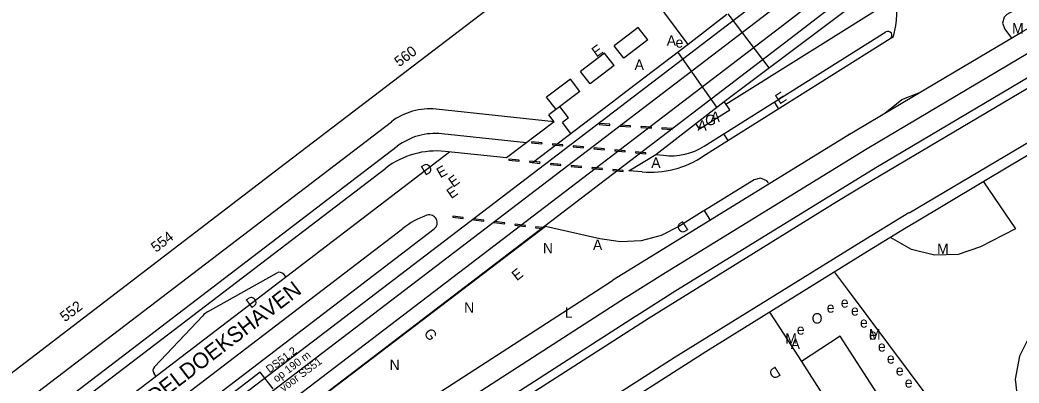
# Model space of a CAD drawing. Extents: x 81617 to 82144, y 454649 to 455150.
# Drawn here: x 81980 to 82075.7, y 455028.6 to 455063.4 of the extents above; entities that cross this region are included whole.
import ezdxf

# ---------------------------------------------------------------- set-up
doc = ezdxf.new("R2010")
doc.units = 0
for name, color, linetype in [('B-WE-OG-TOPOGRAFIE-G', 7, 'Continuous'), ('B-WE-VW-MARKERING-G', 7, 'Continuous'), ('N-OI-KL-VRI_LUS_DETECTIE_SELECTIEF-G', 7, 'Continuous'), ('N-OI-KL-VRI_LUS_DETECTIE_SELECTIEF-T18', 7, 'Continuous')]:
    doc.layers.add(name, color=color, linetype=linetype)

msp = doc.modelspace()

# ---------------------------------------------------------------- linework, layer by layer
at = {"layer": 'B-WE-OG-TOPOGRAFIE-G'}
for p, q in [((82047.403, 455055.556), (82069.747, 455072.326)), ((82047.403, 455055.556), (82069.747, 455072.326)), ((82043.962, 455061.005), (82037.73, 455069.467)), ((82047.588, 455055.292), (82063.866, 455065.534)), ((82047.667, 455063.884), (82043.962, 455061.005)), ((82039.179, 455062.642), (82036.879, 455060.894)), ((82040.09, 455061.463), (82039.179, 455062.642)), ((82045.509, 455051.275), (82062.915, 455062.222)), ((82074.292, 455062.488), (82074.928, 455061.643)), ((82037.79, 455059.714), (82036.879, 455060.894)), ((82040.09, 455061.463), (82037.79, 455059.714)), ((82045.446, 455050.35), (82063.314, 455061.587)), ((82035.956, 455060.192), (82033.657, 455058.445)), ((82036.867, 455059.013), (82035.956, 455060.192)), ((82036.867, 455059.013), (82034.569, 455057.265)), ((82034.569, 455057.265), (82033.657, 455058.445)), ((82032.69, 455057.709), (82030.4, 455055.968)), ((82033.601, 455056.53), (82032.69, 455057.709)), ((82031.311, 455054.788), (82030.4, 455055.968)), ((82033.601, 455056.53), (82030.628, 455054.269)), ((82037.266, 455055.913), (82029.022, 455049.645)), ((82032.509, 455053.989), (82031.677, 455055.066)), ((82032.509, 455053.989), (82031.677, 455055.066)), ((82040.878, 455050.484), (82047.403, 455055.556)), ((82047.953, 455054.77), (82047.403, 455055.556)), ((82052.634, 455054.9), (82052.249, 455055.514)), ((82031.129, 455053.621), (82019.826, 455054.818)), ((82031.129, 455053.62), (82030.628, 455054.269)), ((82045.059, 455052.925), (82047.953, 455054.77)), ((81931.626, 454989.485), (82015.551, 455053.618)), ((82031.129, 455053.62), (82026.562, 455050.148)), ((82032.509, 455053.989), (82031.923, 455053.543)), ((82032.74, 455052.485), (82031.923, 455053.543)), ((82045.059, 455052.925), (82044.692, 455053.449)), ((82028.474, 455051.602), (82020.371, 455052.46)), ((82047.788, 455051.813), (82047.386, 455052.455)), ((81933.895, 454988.445), (82016.096, 455051.261)), ((81933.895, 454988.445), (82016.096, 455051.261)), ((81939.353, 454988.255), (82021.103, 455050.726)), ((82026.562, 455050.148), (82020.695, 455050.77)), ((82038.286, 455048.912), (82040.878, 455050.484)), ((82040.878, 455050.484), (82041.603, 455050.397)), ((81934.497, 454987.657), (82014.995, 455049.171)), ((82039.545, 455048.816), (82038.286, 455048.912)), ((82045.523, 455045.103), (82045.414, 455045.036)), ((82046.074, 455044.21), (82045.523, 455045.103)), ((82030.311, 455043.562), (81996.533, 455017.836)), ((81947.114, 454990.261), (82016.627, 455043.38)), ((81955.11, 454994.03), (82019.634, 455043.337)), ((81997.935, 455035.387), (82004.579, 455039.118)), ((82005.411, 455038.735), (82005.222, 455038.985)), ((82059.224, 455037.554), (82057.995, 455039.228)), ((81992.835, 455030.116), (81997.46, 455035.016)), ((82051.754, 455035.352), (82053.136, 455033.251)), ((82053.136, 455033.251), (82054.815, 455030.635)), ((82054.815, 455030.635), (82058.714, 455024.584)), ((81992.979, 455029.235), (81992.8, 455029.47))]:
    msp.add_line(p, q, dxfattribs=at)
for points in [[(81881.483, 454934.1), (82053.484, 455065.539), (82054.19, 455066.078), (82054.544, 455066.347), (82055.25, 455066.886), (82055.957, 455067.424), (82056.311, 455067.692), (82056.664, 455067.961), (82057.726, 455068.765), (82058.79, 455069.566), (82059.855, 455070.364), (82060.567, 455070.895), (82061.636, 455071.687), (82062.35, 455072.213), (82063.066, 455072.737), (82063.778, 455073.256), (82063.956, 455073.384), (82064.133, 455073.513), (82065.2, 455074.281), (82065.734, 455074.663), (82066.448, 455075.171), (82066.627, 455075.297)], [(82059.085, 455052.226), (82068.618, 455057.892), (82075.893, 455062.217), (82090.887, 455070.83)], [(81959.785, 454983.825), (81978.143, 454996.941), (81996.774, 455009.764), (82016.278, 455022.758), (82037.965, 455036.748), (82038.034, 455036.785), (82041.792, 455039.152), (82061.121, 455051.062), (82076.512, 455060.199), (82092.497, 455069.379)], [(82030.925, 455069.129), (82004.844, 455049.189), (81975.375, 455026.635), (81959.027, 455014.102), (81957.75, 455015.769), (81953.575, 455012.577), (81954.853, 455010.91), (81943.651, 455002.333), (81942.096, 455004.327), (81925.488, 454991.645), (81917.988, 455001.456), (81919.227, 455002.404), (81912.922, 455010.683), (81911.678, 455009.728), (81884.652, 455045.067)], [(82060.528, 455068.536), (82059.816, 455068.003), (82059.105, 455067.467), (82057.686, 455066.395), (82056.623, 455065.587), (82055.915, 455065.048), (82052.863, 455062.717), (81907.219, 454951.42)], [(81960.485, 454981.872), (81961.152, 454982.351), (81979.261, 454995.289), (81997.857, 455008.089), (82017.331, 455021.062), (82038.916, 455034.987), (82038.973, 455035.017), (82042.795, 455037.425), (82062.097, 455049.318), (82077.455, 455058.435), (82093.547, 455067.677)], [(82061.388, 455067.388), (82060.678, 455066.856), (82059.969, 455066.322), (82058.553, 455065.251), (82057.492, 455064.445), (82056.785, 455063.907), (82053.734, 455061.577), (81908.09, 454950.28)], [(82094.196, 455067.034), (82080.353, 455059.107), (82061.604, 455047.995), (82058.217, 455045.922), (82040.23, 455034.796), (82020.805, 455022.33), (82020.067, 455021.852), (81999.057, 455007.868), (81989.298, 455001.207), (81971.359, 454988.622), (81965.928, 454984.683)], [(81973.12, 455005.933), (82051.907, 455066.14)], [(82063.314, 455061.587), (82063.64, 455061.785), (82063.867, 455062.82), (82063.921, 455063.36), (82064.001, 455064.433), (82063.797, 455066.095)], [(82063.867, 455062.82), (82063.921, 455063.36), (82064.001, 455064.433), (82063.797, 455066.095)], [(82076.977, 455065.267), (82076.699, 455065.112), (82074.48, 455063.901), (82074.222, 455063.642), (82074.063, 455063.053), (82074.292, 455062.488)], [(82097.516, 455062.931), (82096.199, 455062.709), (82094.495, 455062.02), (82082.618, 455055.219), (82074.287, 455050.281), (82065.129, 455044.853)], [(82043.962, 455061.005), (82037.464, 455056.063), (82037.266, 455055.913)], [(82097.655, 455055.944), (82094.297, 455060.438), (82088.7, 455057.248), (82088.587, 455057.441), (82081.33, 455053.264), (82074.912, 455049.441), (82065.769, 455043.994)], [(82062.81, 455054.44), (82064.424, 455055.742), (82066.07, 455056.378)], [(81950.581, 454979.048), (81950.258, 454979.457), (81951.016, 454980.007), (81957.307, 454984.609), (81976.332, 454998.23), (81995.586, 455011.524), (82010.894, 455021.673), (82036.711, 455038.408), (82036.761, 455038.448), (82038.729, 455039.685), (82059.085, 455052.226), (82059.468, 455052.453)], [(82051.667, 455047.77), (82051.497, 455047.949), (82050.902, 455048.189), (82050.279, 455048.039), (82045.523, 455045.103)], [(82072.264, 455047.864), (82075.334, 455043.353), (82071.971, 455041.613)], [(82065.119, 455044.87), (82060.575, 455042.089), (82042.629, 455030.989), (82023.244, 455018.548), (82022.537, 455018.09)], [(82045.414, 455045.036), (82043.683, 455043.968), (82043.138, 455043.598), (82041.364, 455042.716), (82039.449, 455042.206), (82037.47, 455042.091), (82035.509, 455042.374), (82030.311, 455043.562)], [(82065.769, 455043.994), (82064.838, 455043.44), (82061.132, 455041.176), (82045.659, 455031.568)], [(82071.971, 455041.613), (82069.823, 455040.895), (82067.56, 455040.807), (82065.362, 455041.356), (82063.351, 455042.531)], [(82083.414, 455038.695), (82078.232, 455034.744), (82076.701, 455033.124), (82075.694, 455031.135), (82075.295, 455028.942), (82075.536, 455026.726), (82076.398, 455024.67), (82076.966, 455023.881), (82078.607, 455022.233), (82080.659, 455021.138), (82082.942, 455020.694), (82085.255, 455020.938)], [(82075.237, 455014.385), (82075.621, 455014.86), (82075.64, 455015.471), (82075.475, 455015.787), (82068.862, 455024.661), (82067.162, 455026.964), (82059.224, 455037.554)], [(82058.714, 455024.584), (82062.431, 455027.027), (82058.538, 455033.042), (82054.815, 455030.635)], [(82045.659, 455031.568), (82023.867, 455017.635), (82003.98, 455004.472), (81992.321, 454996.518), (81980.684, 454988.403), (81980.535, 454988.615), (81973.576, 454983.735), (81961.735, 454975.174), (81956.622, 454971.406), (81956.136, 454972.02)]]:
    msp.add_lwpolyline(points, dxfattribs=at)
for centre, radius, start, end in [((82063.114, 455061.904), 0.375, 302.34718, 121.98301), ((82019.195, 455048.851), 6, 83.95489, 127.38586), ((82019.74, 455046.493), 6, 83.95489, 127.38586), ((82042.315, 455056.354), 6, 263.17781, 302.1651), ((82019.852, 455042.814), 8, 83.95489, 127.38586), ((82040.388, 455057.689), 8.913, 264.57136, 304.5783), ((82021.173, 455037.809), 7.19, 108.03871, 129.20885), ((82019.178, 455043.933), 0.75, 307.38586, 108.03871), ((82004.824, 455038.682), 0.5, 37.26196, 119.31747), ((81998.915, 455033.643), 2, 119.31747, 136.64756), ((81993.198, 455029.773), 0.5, 136.64756, 217.26196)]:
    msp.add_arc(centre, radius, start, end, dxfattribs=at)
at = {"layer": 'B-WE-VW-MARKERING-G'}
for p, q in [((82047.755, 455063.952), (82051.702, 455058.786)), ((82042.992, 455060.231), (82046.695, 455055.006))]:
    msp.add_line(p, q, dxfattribs=at)
for points in [[(82035.453, 455053.335), (82036.451, 455053.268), (82036.458, 455053.368), (82035.46, 455053.435)], [(82037.449, 455053.201), (82038.447, 455053.134), (82038.453, 455053.234), (82037.456, 455053.301)], [(82039.444, 455053.067), (82040.442, 455053.001), (82040.449, 455053.1), (82039.451, 455053.167)], [(82041.44, 455052.934), (82042.438, 455052.867), (82042.444, 455052.967), (82041.447, 455053.033)], [(82028.965, 455051.589), (82029.96, 455051.494), (82029.97, 455051.594), (82028.974, 455051.688)], [(82030.956, 455051.399), (82031.951, 455051.304), (82031.961, 455051.404), (82030.965, 455051.499)], [(82032.947, 455051.209), (82033.942, 455051.115), (82033.952, 455051.214), (82032.956, 455051.309)], [(82034.938, 455051.02), (82035.933, 455050.925), (82035.943, 455051.025), (82034.947, 455051.119)], [(82036.929, 455050.83), (82037.924, 455050.735), (82037.934, 455050.835), (82036.938, 455050.93)], [(82038.92, 455050.64), (82039.915, 455050.546), (82039.925, 455050.645), (82038.929, 455050.74)], [(82026.786, 455049.921), (82027.781, 455049.822), (82027.791, 455049.922), (82026.796, 455050.02)], [(82028.776, 455049.724), (82029.771, 455049.626), (82029.781, 455049.725), (82028.786, 455049.824)], [(82030.767, 455049.528), (82031.762, 455049.429), (82031.772, 455049.529), (82030.776, 455049.627)], [(82032.757, 455049.331), (82033.752, 455049.233), (82033.762, 455049.332), (82032.767, 455049.431)], [(82034.747, 455049.135), (82035.742, 455049.036), (82035.752, 455049.136), (82034.757, 455049.234)], [(82036.738, 455048.938), (82037.733, 455048.84), (82037.743, 455048.939), (82036.747, 455049.038)], [(82021.418, 455044.455), (82022.41, 455044.33), (82022.423, 455044.429), (82021.431, 455044.555)], [(82023.403, 455044.204), (82024.395, 455044.078), (82024.407, 455044.178), (82023.415, 455044.303)], [(82025.387, 455043.953), (82026.379, 455043.827), (82026.391, 455043.926), (82025.399, 455044.052)], [(82027.371, 455043.701), (82028.363, 455043.576), (82028.375, 455043.675), (82027.383, 455043.801)], [(82030.021, 455043.366), (82030.033, 455043.465), (82030.033, 455043.465), (82029.368, 455043.549), (82029.368, 455043.549), (82029.355, 455043.45), (82029.355, 455043.45)]]:
    msp.add_lwpolyline(points, close=True, dxfattribs=at)
at = {"layer": 'N-OI-KL-VRI_LUS_DETECTIE_SELECTIEF-G'}
for p, q in [((82002.981, 455029.61), (81999.796, 455027.176)), ((82004.204, 455028.009), (82002.981, 455029.61))]:
    msp.add_line(p, q, dxfattribs=at)

# ---------------------------------------------------------------- texts
at = {"layer": 'B-WE-OG-TOPOGRAFIE-G'}
for s, p in [('M', (82074.989, 455062.075)), ('A', (82041.91, 455060.901)), ('e', (82042.756, 455060.722)), ('A', (82038.836, 455058.591)), ('G', (82045.588, 455053.291)), ('A', (82046.114, 455053.594)), ('A', (82044.859, 455052.76)), ('A', (82040.43, 455049.19)), ('N', (82030.047, 455040.99)), ('A', (82034.845, 455041.318)), ('M', (82067.807, 455040.932)), ('N', (82022.499, 455035.299)), ('e', (82057.241, 455035.306)), ('e', (82058.591, 455035.795)), ('L', (82032.154, 455034.82)), ('O', (82055.797, 455034.263)), ('e', (82059.565, 455035.029)), ('e', (82054.375, 455033.202)), ('e', (82060.424, 455033.879)), ('M', (82053.266, 455032.329)), ('e', (82061.283, 455032.728)), ('M', (82061.283, 455032.728)), ('A', (82053.79, 455031.812)), ('e', (82062.142, 455031.578)), ('e', (82063.001, 455030.427)), ('N', (82015.363, 455029.814)), ('e', (82063.86, 455029.277)), ('e', (82064.719, 455028.126))]:
    msp.add_text(s, height=1, dxfattribs=at).set_placement(p)
for s, height, rotation, p in [('560', 1, 37.35669, (82016.294, 455058.827)), ('E', 1, 35.61217, (82035.177, 455059.763)), ('E', 1, 33.19087, (82052.72, 455055.24)), ('D', 1, 31.55961, (82018.773, 455048.415)), ('E', 1, 29.27967, (82020.22, 455048.184)), ('E', 1, 35.69819, (82021.448, 455047.277)), ('E', 1, 34.92179, (82021.269, 455046.185)), ('D', 1, 213.09171, (82043.535, 455044.159)), ('554', 1, 37.35669, (81992.991, 455041.039)), ('E', 1, 38.39986, (82027.556, 455038.315)), ('SCHEDELDOEKSHAVEN', 1.5, 37.3305, (81988.431, 455023.047)), ('D', 1, 36.78078, (82002.083, 455035.667)), ('552', 1, 37.35669, (81984.266, 455034.378)), ('G', 1, 305.77599, (82018.593, 455033.344)), ('D', 1, 212.10326, (82052.399, 455030.203))]:
    msp.add_text(s, height=height, rotation=rotation, dxfattribs=at).set_placement(p)
at = {"layer": 'N-OI-KL-VRI_LUS_DETECTIE_SELECTIEF-T18'}
for s, p in [('DS51.2', (82003.865, 455029.491)), ('op 190 m', (82004.539, 455028.591)), ('voor SS51', (82005.213, 455027.69))]:
    msp.add_text(s, height=0.75, rotation=36.82132, dxfattribs=at).set_placement(p)

doc.saveas('drawing.dxf')
